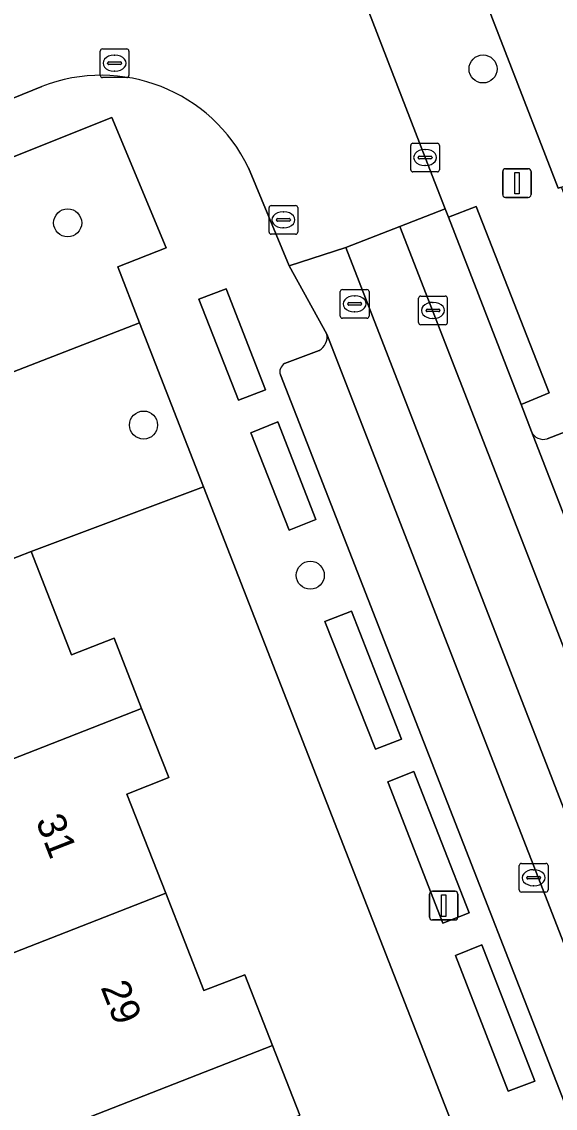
# Model space of a CAD drawing. Extents: x 159680 to 160786, y 387323 to 388340.
# Drawn here: x 160240.43 to 160259.03, y 387626.67 to 387664.55 of the extents above; entities that cross this region are included whole.
import ezdxf

# ---------------------------------------------------------------- set-up
doc = ezdxf.new("R2010")
doc.units = 0
for name, color, linetype in [('IMGEO_Boom', 7, 'Continuous'), ('IMGEO_Erf', 7, 'Continuous'), ('IMGEO_Groenvoorziening', 7, 'Continuous'), ('IMGEO_Kolk', 7, 'Continuous'), ('IMGEO_Lichtmast', 7, 'Continuous'), ('IMGEO_Pand', 7, 'Continuous'), ('IMGEO_Pand_nummerreeks', 7, 'Continuous'), ('IMGEO_Parkeervlak_open', 7, 'Continuous'), ('IMGEO_Rijbaan_lokaal_gesloten', 7, 'Continuous'), ('IMGEO_Rijbaan_lokaal_open', 7, 'Continuous'), ('IMGEO_Rioolput', 7, 'Continuous'), ('IMGEO_Voetpad_gesloten', 7, 'Continuous'), ('IMGEO_Voetpad_open', 7, 'Continuous')]:
    doc.layers.add(name, color=color, linetype=linetype)

msp = doc.modelspace()

# ---------------------------------------------------------------- linework, layer by layer
at = {"layer": 'IMGEO_Boom'}
for centre in [(160256.516, 387662.903), (160242.035, 387657.536), (160244.681, 387650.487), (160250.493, 387645.25)]:
    msp.add_circle(centre, 0.489, dxfattribs=at)
at = {"layer": 'IMGEO_Erf'}
for points in [[(160264.009, 387695.148), (160254.115, 387691.104), (160252.221, 387690.349), (160247.614, 387688.491), (160251.749, 387677.813), (160259.137, 387658.746), (160259.252, 387658.783), (160260.67, 387659.303), (160261.235, 387659.475)], [(160269.778, 387589.373), (160246.773, 387648.334), (160240.763, 387646.08), (160242.174, 387642.472), (160243.657, 387643.052), (160244.615, 387640.604), (160245.558, 387638.193), (160244.102, 387637.623), (160245.454, 387634.166), (160246.784, 387630.767), (160248.207, 387631.323), (160249.172, 387628.857), (160250.124, 387626.424)]]:
    msp.add_lwpolyline(points, dxfattribs=at)
at = {"layer": 'IMGEO_Groenvoorziening'}
for points in [[(160235.065, 387657.821), (160234.621, 387657.644), (160234.992, 387656.689), (160237.135, 387651.177), (160244.543, 387654.05), (160243.78, 387656.005), (160245.475, 387656.671), (160243.572, 387661.211)], [(160247.558, 387655.24), (160246.611, 387654.881), (160247.992, 387651.351), (160248.93, 387651.72)], [(160244.543, 387654.05), (160237.135, 387651.177), (160239.32, 387645.516), (160240.763, 387646.08), (160246.773, 387648.334)], [(160249.368, 387650.599), (160248.426, 387650.22), (160249.754, 387646.817), (160250.688, 387647.196)], [(160251.933, 387643.999), (160251.006, 387643.643), (160252.764, 387639.187), (160253.676, 387639.535)], [(160254.101, 387638.413), (160253.201, 387638.052), (160255.112, 387633.118), (160256.028, 387633.475)], [(160256.475, 387632.36), (160255.555, 387631.998), (160257.387, 387627.267), (160258.323, 387627.613)]]:
    msp.add_lwpolyline(points, close=True, dxfattribs=at)
at = {"layer": 'IMGEO_Kolk'}
for p, q in [((160243.17, 387662.676), (160243.17, 387663.528)), ((160243.245, 387663.602), (160244.097, 387663.602)), ((160244.171, 387663.528), (160244.171, 387662.676)), ((160243.472, 387663.145), (160243.87, 387663.145)), ((160243.658, 387663.382), (160243.683, 387663.382)), ((160243.429, 387663.096), (160243.429, 387663.108)), ((160243.867, 387663.059), (160243.469, 387663.059)), ((160243.681, 387662.822), (160243.656, 387662.822)), ((160243.913, 387663.108), (160243.913, 387663.096)), ((160244.097, 387662.602), (160243.245, 387662.602)), ((160253.997, 387659.387), (160253.997, 387660.239)), ((160254.072, 387660.313), (160254.924, 387660.313)), ((160254.998, 387660.239), (160254.998, 387659.387)), ((160254.256, 387659.807), (160254.256, 387659.819)), ((160254.694, 387659.77), (160254.296, 387659.77)), ((160254.299, 387659.856), (160254.697, 387659.856)), ((160254.485, 387660.093), (160254.51, 387660.093)), ((160254.74, 387659.819), (160254.74, 387659.807)), ((160254.508, 387659.533), (160254.483, 387659.533)), ((160254.924, 387659.313), (160254.072, 387659.313)), ((160249.056, 387657.215), (160249.056, 387658.067)), ((160249.131, 387658.141), (160249.983, 387658.141)), ((160249.544, 387657.921), (160249.569, 387657.921)), ((160250.057, 387658.067), (160250.057, 387657.215)), ((160249.315, 387657.635), (160249.315, 387657.647)), ((160249.753, 387657.598), (160249.355, 387657.598)), ((160249.358, 387657.684), (160249.756, 387657.684)), ((160249.799, 387657.647), (160249.799, 387657.635)), ((160249.983, 387657.141), (160249.131, 387657.141)), ((160249.567, 387657.361), (160249.542, 387657.361)), ((160257.78, 387634.278), (160257.78, 387635.13)), ((160257.855, 387635.204), (160258.707, 387635.204)), ((160258.781, 387635.13), (160258.781, 387634.278)), ((160258.082, 387634.747), (160258.48, 387634.747)), ((160258.268, 387634.984), (160258.293, 387634.984)), ((160258.039, 387634.698), (160258.039, 387634.71)), ((160258.477, 387634.661), (160258.079, 387634.661)), ((160258.291, 387634.424), (160258.266, 387634.424)), ((160258.523, 387634.71), (160258.523, 387634.698)), ((160258.707, 387634.204), (160257.855, 387634.204))]:
    msp.add_line(p, q, dxfattribs=at)
for points in [[(160243.17, 387662.676), (160243.17, 387663.528)], [(160243.245, 387663.602), (160244.097, 387663.602)], [(160244.171, 387663.528), (160244.171, 387662.676)], [(160244.097, 387662.602), (160243.245, 387662.602)], [(160253.997, 387659.387), (160253.997, 387660.239)], [(160254.072, 387660.313), (160254.924, 387660.313)], [(160254.998, 387660.239), (160254.998, 387659.387)], [(160254.924, 387659.313), (160254.072, 387659.313)], [(160249.056, 387657.215), (160249.056, 387658.067)], [(160249.131, 387658.141), (160249.983, 387658.141)], [(160250.057, 387658.067), (160250.057, 387657.215)], [(160249.983, 387657.141), (160249.131, 387657.141)], [(160257.78, 387634.278), (160257.78, 387635.13)], [(160257.855, 387635.204), (160258.707, 387635.204)], [(160258.781, 387635.13), (160258.781, 387634.278)], [(160258.707, 387634.204), (160257.855, 387634.204)]]:
    msp.add_lwpolyline(points, dxfattribs=at)
for centre, radius, start, end in [((160243.247, 387663.526), 0.0765, 91.552, 178.448), ((160243.247, 387663.526), 0.0765, 91.552, 178.448), ((160244.095, 387663.526), 0.0765, 1.552, 88.448), ((160244.095, 387663.526), 0.0765, 1.552, 88.448), ((160243.469, 387663.105), 0.0403, 85.8775, 175.7526), ((160243.874, 387663.107), 0.0386, 1.7309, 96.639), ((160243.466, 387663.095), 0.0366, 178.938, 274.7102), ((160243.87, 387663.102), 0.043, 264.8664, 352.4533), ((160243.247, 387662.678), 0.0765, 181.552, 268.448), ((160243.247, 387662.678), 0.0765, 181.552, 268.448), ((160244.095, 387662.678), 0.0765, 271.552, 358.448), ((160244.095, 387662.678), 0.0765, 271.552, 358.448), ((160254.074, 387660.237), 0.0765, 91.552, 178.448), ((160254.074, 387660.237), 0.0765, 91.552, 178.448), ((160254.922, 387660.237), 0.0765, 1.552, 88.448), ((160254.922, 387660.237), 0.0765, 1.552, 88.448), ((160254.296, 387659.816), 0.0403, 85.8775, 175.7526), ((160254.293, 387659.806), 0.0366, 178.938, 274.7102), ((160254.697, 387659.813), 0.043, 264.8664, 352.4533), ((160254.701, 387659.818), 0.0386, 1.7309, 96.639), ((160254.074, 387659.389), 0.0765, 181.552, 268.448), ((160254.074, 387659.389), 0.0765, 181.552, 268.448), ((160254.922, 387659.389), 0.0765, 271.552, 358.448), ((160254.922, 387659.389), 0.0765, 271.552, 358.448), ((160249.133, 387658.065), 0.0765, 91.552, 178.448), ((160249.133, 387658.065), 0.0765, 91.552, 178.448), ((160249.981, 387658.065), 0.0765, 1.552, 88.448), ((160249.981, 387658.065), 0.0765, 1.552, 88.448), ((160249.355, 387657.644), 0.0403, 85.8775, 175.7526), ((160249.352, 387657.634), 0.0366, 178.938, 274.7102), ((160249.756, 387657.641), 0.043, 264.8664, 352.4533), ((160249.76, 387657.646), 0.0386, 1.7309, 96.639), ((160249.133, 387657.217), 0.0765, 181.552, 268.448), ((160249.133, 387657.217), 0.0765, 181.552, 268.448), ((160249.981, 387657.217), 0.0765, 271.552, 358.448), ((160249.981, 387657.217), 0.0765, 271.552, 358.448), ((160257.857, 387635.128), 0.0765, 91.552, 178.448), ((160257.857, 387635.128), 0.0765, 91.552, 178.448), ((160258.705, 387635.128), 0.0765, 1.552, 88.448), ((160258.705, 387635.128), 0.0765, 1.552, 88.448), ((160258.079, 387634.707), 0.0403, 85.8775, 175.7526), ((160258.484, 387634.709), 0.0386, 1.7309, 96.639), ((160258.076, 387634.697), 0.0366, 178.938, 274.7102), ((160258.48, 387634.704), 0.043, 264.8664, 352.4533), ((160257.857, 387634.28), 0.0765, 181.552, 268.448), ((160257.857, 387634.28), 0.0765, 181.552, 268.448), ((160258.705, 387634.28), 0.0765, 271.552, 358.448), ((160258.705, 387634.28), 0.0765, 271.552, 358.448)]:
    msp.add_arc(centre, radius, start, end, dxfattribs=at)
for centre, major_axis, ratio, start_param, end_param in [((160243.657, 387663.102), (-0.387, 0.002), 0.722429, 4.712389, 7.853982), ((160243.682, 387663.102), (-0.39, 0.002), 0.717154, 1.570796, 4.712389), ((160254.484, 387659.813), (-0.387, 0.002), 0.722429, 4.712389, 7.853982), ((160254.509, 387659.813), (-0.39, 0.002), 0.717154, 1.570796, 4.712389), ((160249.543, 387657.641), (-0.387, 0.002), 0.722429, 4.712389, 7.853982), ((160249.568, 387657.641), (-0.39, 0.002), 0.717154, 1.570796, 4.712389), ((160258.267, 387634.704), (-0.387, 0.002), 0.722429, 4.712389, 7.853982), ((160258.292, 387634.704), (-0.39, 0.002), 0.717154, 1.570796, 4.712389)]:
    msp.add_ellipse(centre, major_axis=major_axis, ratio=ratio, start_param=start_param, end_param=end_param, dxfattribs=at)
at = {"layer": 'IMGEO_Lichtmast'}
for p, q in [((160257.302, 387659.422), (160258.092, 387659.422)), ((160258.092, 387659.422), (160257.302, 387659.422)), ((160257.202, 387658.522), (160257.202, 387659.322)), ((160257.202, 387659.322), (160257.202, 387658.522)), ((160258.192, 387659.322), (160258.192, 387658.522)), ((160258.192, 387658.522), (160258.192, 387659.322)), ((160258.092, 387658.422), (160257.302, 387658.422)), ((160257.302, 387658.422), (160258.092, 387658.422)), ((160254.649, 387633.332), (160254.649, 387634.132)), ((160254.649, 387634.132), (160254.649, 387633.332)), ((160254.749, 387634.232), (160255.539, 387634.232)), ((160255.539, 387634.232), (160254.749, 387634.232)), ((160255.639, 387634.132), (160255.639, 387633.332)), ((160255.639, 387633.332), (160255.639, 387634.132)), ((160255.539, 387633.232), (160254.749, 387633.232)), ((160254.749, 387633.232), (160255.539, 387633.232))]:
    msp.add_line(p, q, dxfattribs=at)
for points in [[(160257.622, 387659.297), (160257.772, 387659.297), (160257.772, 387658.547), (160257.622, 387658.547), (160257.622, 387659.297)], [(160255.069, 387634.107), (160255.219, 387634.107), (160255.219, 387633.357), (160255.069, 387633.357), (160255.069, 387634.107)]]:
    msp.add_lwpolyline(points, dxfattribs=at)
for centre, start, end in [((160257.302, 387659.322), 90, 180), ((160257.302, 387659.322), 90, 180), ((160258.092, 387659.322), 0, 90), ((160258.092, 387659.322), 360, 90), ((160257.302, 387658.522), 180, 270), ((160257.302, 387658.522), 180, 270), ((160258.092, 387658.522), 270, 0), ((160258.092, 387658.522), 270, 0), ((160254.749, 387634.132), 90, 180), ((160254.749, 387634.132), 90, 180), ((160255.539, 387634.132), 0, 90), ((160255.539, 387634.132), 360, 90), ((160254.749, 387633.332), 180, 270), ((160254.749, 387633.332), 180, 270), ((160255.539, 387633.332), 270, 0), ((160255.539, 387633.332), 270, 0)]:
    msp.add_arc(centre, 0.1, start, end, dxfattribs=at)
at = {"layer": 'IMGEO_Pand'}
for points in [[(160240.763, 387646.08), (160239.32, 387645.516), (160236.518, 387644.418), (160233.706, 387643.317), (160232.564, 387642.87), (160230.893, 387642.218), (160229.736, 387641.767), (160232.134, 387635.707), (160234.52, 387636.651), (160234.928, 387636.812), (160244.615, 387640.604), (160243.657, 387643.052), (160242.174, 387642.472)], [(160234.928, 387636.812), (160237.218, 387630.943), (160245.454, 387634.166), (160244.102, 387637.623), (160245.558, 387638.193), (160244.615, 387640.604)], [(160248.207, 387631.323), (160246.784, 387630.767), (160245.454, 387634.166), (160237.218, 387630.943), (160239.509, 387625.074), (160240.475, 387625.452), (160249.172, 387628.857)], [(160248.646, 387625.846), (160250.124, 387626.424), (160249.172, 387628.857), (160240.475, 387625.452), (160241.425, 387623.026), (160240.457, 387622.647), (160240.852, 387621.633), (160241.799, 387619.205), (160242.772, 387619.586), (160249.99, 387622.411)]]:
    msp.add_lwpolyline(points, close=True, dxfattribs=at)
at = {"layer": 'IMGEO_Parkeervlak_open'}
for points in [[(160266.487, 387613.88), (160266.54, 387613.901), (160251.071, 387653.66)], [(160250.798, 387653.087), (160249.6, 387652.627)], [(160249.45, 387652.235), (160264.528, 387613.61)], [(160259.928, 387650.455), (160258.753, 387650.007)], [(160258.203, 387650.257), (160271.568, 387615.855)]]:
    msp.add_lwpolyline(points, dxfattribs=at)
for centre, radius, start, end in [((160250.551, 387653.556), 0.53, 297.7771, 11.2729), ((160249.742, 387652.348), 0.313, 116.9474, 201.1735), ((160258.619, 387650.442), 0.455, 203.9964, 287.1157)]:
    msp.add_arc(centre, radius, start, end, dxfattribs=at)
at = {"layer": 'IMGEO_Rijbaan_lokaal_gesloten'}
for points in [[(160258.203, 387650.257), (160257.841, 387651.206), (160255.313, 387657.738), (160255.199, 387658.02), (160253.615, 387657.415), (160270.014, 387615.268), (160271.568, 387615.855)], [(160251.736, 387656.679), (160249.758, 387656.041), (160251.071, 387653.66), (160266.54, 387613.901), (160268.103, 387614.515)]]:
    msp.add_lwpolyline(points, close=True, dxfattribs=at)
at = {"layer": 'IMGEO_Rijbaan_lokaal_open'}
for points in [[(160248.342, 387659.455), (160249.758, 387656.041), (160251.736, 387656.679), (160253.615, 387657.415), (160255.199, 387658.02), (160254.498, 387659.813), (160247.737, 387677.314)], [(160239.674, 387667.196), (160238.288, 387666.596), (160240.137, 387661.885), (160241.131, 387662.29)]]:
    msp.add_lwpolyline(points, dxfattribs=at)
msp.add_lwpolyline([(160253.615, 387657.415), (160251.736, 387656.679), (160268.103, 387614.515), (160270.014, 387615.268)], close=True, dxfattribs=at)
msp.add_arc((160243.205, 387656.978), 5.703, 25.746, 111.3296, dxfattribs=at)
at = {"layer": 'IMGEO_Rioolput'}
for p, q in [((160251.615, 387655.212), (160252.467, 387655.212)), ((160251.54, 387654.286), (160251.54, 387655.138)), ((160252.028, 387654.992), (160252.053, 387654.992)), ((160252.541, 387655.138), (160252.541, 387654.286)), ((160254.27, 387654.058), (160254.27, 387654.91)), ((160254.345, 387654.984), (160255.197, 387654.984)), ((160255.271, 387654.91), (160255.271, 387654.058)), ((160251.799, 387654.706), (160251.799, 387654.718)), ((160252.237, 387654.669), (160251.839, 387654.669)), ((160251.842, 387654.755), (160252.24, 387654.755)), ((160252.051, 387654.432), (160252.026, 387654.432)), ((160252.283, 387654.718), (160252.283, 387654.706)), ((160254.529, 387654.478), (160254.529, 387654.49)), ((160254.967, 387654.441), (160254.569, 387654.441)), ((160254.572, 387654.527), (160254.97, 387654.527)), ((160254.758, 387654.764), (160254.783, 387654.764)), ((160255.013, 387654.49), (160255.013, 387654.478)), ((160252.467, 387654.212), (160251.615, 387654.212)), ((160254.781, 387654.204), (160254.756, 387654.204)), ((160255.197, 387653.984), (160254.345, 387653.984))]:
    msp.add_line(p, q, dxfattribs=at)
for points in [[(160251.615, 387655.212), (160252.467, 387655.212)], [(160251.54, 387654.286), (160251.54, 387655.138)], [(160252.541, 387655.138), (160252.541, 387654.286)], [(160254.27, 387654.058), (160254.27, 387654.91)], [(160254.345, 387654.984), (160255.197, 387654.984)], [(160255.271, 387654.91), (160255.271, 387654.058)], [(160252.467, 387654.212), (160251.615, 387654.212)], [(160255.197, 387653.984), (160254.345, 387653.984)]]:
    msp.add_lwpolyline(points, dxfattribs=at)
for centre, radius, start, end in [((160251.617, 387655.136), 0.0765, 91.552, 178.448), ((160251.617, 387655.136), 0.0765, 91.552, 178.448), ((160252.465, 387655.136), 0.0765, 1.552, 88.448), ((160252.465, 387655.136), 0.0765, 1.552, 88.448), ((160254.347, 387654.908), 0.0765, 91.552, 178.448), ((160254.347, 387654.908), 0.0765, 91.552, 178.448), ((160255.195, 387654.908), 0.0765, 1.552, 88.448), ((160255.195, 387654.908), 0.0765, 1.552, 88.448), ((160251.839, 387654.715), 0.0403, 85.8775, 175.7526), ((160251.836, 387654.705), 0.0366, 178.938, 274.7102), ((160252.24, 387654.712), 0.043, 264.8664, 352.4533), ((160252.244, 387654.717), 0.0386, 1.7309, 96.639), ((160254.569, 387654.487), 0.0403, 85.8775, 175.7526), ((160254.566, 387654.477), 0.0366, 178.938, 274.7102), ((160254.97, 387654.484), 0.043, 264.8664, 352.4533), ((160254.974, 387654.489), 0.0386, 1.7309, 96.639), ((160251.617, 387654.288), 0.0765, 181.552, 268.448), ((160251.617, 387654.288), 0.0765, 181.552, 268.448), ((160252.465, 387654.288), 0.0765, 271.552, 358.448), ((160252.465, 387654.288), 0.0765, 271.552, 358.448), ((160254.347, 387654.06), 0.0765, 181.552, 268.448), ((160254.347, 387654.06), 0.0765, 181.552, 268.448), ((160255.195, 387654.06), 0.0765, 271.552, 358.448), ((160255.195, 387654.06), 0.0765, 271.552, 358.448)]:
    msp.add_arc(centre, radius, start, end, dxfattribs=at)
for centre, major_axis, ratio, start_param, end_param in [((160252.027, 387654.712), (-0.387, 0.002), 0.722429, 4.712389, 7.853982), ((160252.052, 387654.712), (-0.39, 0.002), 0.717154, 1.570796, 4.712389), ((160254.757, 387654.484), (-0.387, 0.002), 0.722429, 4.712389, 7.853982), ((160254.782, 387654.484), (-0.39, 0.002), 0.717154, 1.570796, 4.712389)]:
    msp.add_ellipse(centre, major_axis=major_axis, ratio=ratio, start_param=start_param, end_param=end_param, dxfattribs=at)
at = {"layer": 'IMGEO_Voetpad_gesloten'}
msp.add_lwpolyline([(160255.313, 387657.738), (160257.841, 387651.206), (160258.816, 387651.605), (160256.273, 387658.111)], close=True, dxfattribs=at)
at = {"layer": 'IMGEO_Voetpad_open'}
for points in [[(160261.366, 387653.379), (160259.858, 387657.235), (160259.252, 387658.783), (160259.137, 387658.746), (160251.749, 387677.813), (160247.614, 387688.491), (160247.469, 387688.419), (160243.07, 387699.611), (160243.593, 387699.791), (160243.491, 387700.039), (160243.412, 387700.011), (160242.485, 387702.42), (160227.575, 387740.708), (160231.255, 387742.166)], [(160239.585, 387703.541), (160239.871, 387703.347), (160240.584, 387701.497), (160238.58, 387700.733), (160239.138, 387699.29), (160239.942, 387697.202), (160240.924, 387697.578), (160245.328, 387686.376), (160244.347, 387685.995), (160247.092, 387678.966), (160247.737, 387677.314), (160254.498, 387659.813), (160255.199, 387658.02), (160255.313, 387657.738), (160256.273, 387658.111), (160258.816, 387651.605), (160257.841, 387651.206), (160258.203, 387650.257)], [(160241.131, 387662.29), (160240.137, 387661.885), (160239.911, 387661.795), (160239.576, 387661.665), (160234.917, 387659.859), (160234.315, 387659.622), (160234.681, 387658.784), (160235.065, 387657.821), (160243.572, 387661.211), (160245.475, 387656.671), (160243.78, 387656.005), (160244.543, 387654.05), (160246.773, 387648.334), (160269.778, 387589.373), (160270.311, 387588.007), (160278.175, 387567.852), (160280.587, 387563.955)], [(160251.071, 387653.66), (160249.758, 387656.041), (160248.342, 387659.455)], [(160249.6, 387652.627), (160250.798, 387653.087)], [(160264.528, 387613.61), (160249.45, 387652.235)], [(160258.753, 387650.007), (160259.928, 387650.455)]]:
    msp.add_lwpolyline(points, dxfattribs=at)
for points in [[(160247.992, 387651.351), (160246.611, 387654.881), (160247.558, 387655.24), (160248.93, 387651.72)], [(160249.754, 387646.817), (160248.426, 387650.22), (160249.368, 387650.599), (160250.688, 387647.196)], [(160251.006, 387643.643), (160251.933, 387643.999), (160253.676, 387639.535), (160252.764, 387639.187)], [(160254.101, 387638.413), (160256.028, 387633.475), (160255.112, 387633.118), (160253.201, 387638.052)], [(160256.475, 387632.36), (160258.323, 387627.613), (160257.387, 387627.267), (160255.555, 387631.998)]]:
    msp.add_lwpolyline(points, close=True, dxfattribs=at)
for centre, radius, start, end in [((160243.205, 387656.978), 5.703, 25.746, 111.3296), ((160250.551, 387653.556), 0.53, 297.7771, 11.2729), ((160249.742, 387652.348), 0.313, 116.9474, 201.1735), ((160258.619, 387650.442), 0.455, 203.9964, 287.1157)]:
    msp.add_arc(centre, radius, start, end, dxfattribs=at)

# ---------------------------------------------------------------- texts
at = {"layer": 'IMGEO_Pand_nummerreeks'}
for s, rotation, p in [('31', 291.334, (160240.91, 387636.69)), ('29', 291.3367, (160243.176, 387630.888))]:
    msp.add_text(s, height=1, rotation=rotation, dxfattribs=at).set_placement(p)

doc.saveas('drawing.dxf')
